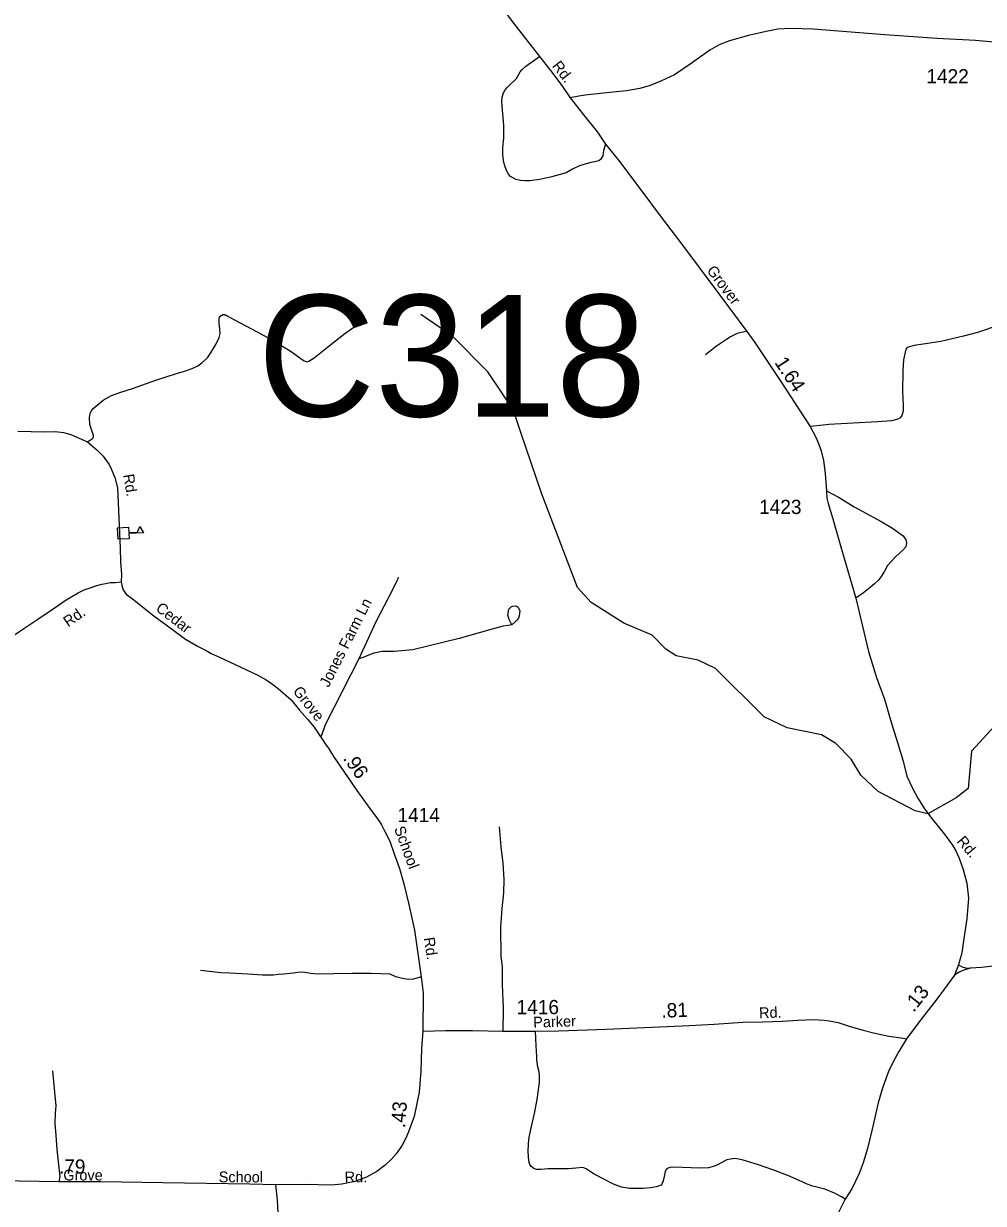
# Model space of a CAD drawing. Extents: x 2220236 to 2384410, y 720751 to 894131.
# Drawn here: x 2303761 to 2312179, y 842194 to 852539 of the extents above; entities that cross this region are included whole.
import ezdxf

# ---------------------------------------------------------------- set-up
doc = ezdxf.new("R2010")
doc.units = 0
doc.layers.add('Default', color=7, linetype='Continuous')

msp = doc.modelspace()

# ---------------------------------------------------------------- linework, layer by layer
at = {"layer": 'Default'}
for points in [[(2305794, 856031), (2305882, 855899), (2306357, 855217), (2306487, 855038), (2306625, 854838), (2306724, 854685), (2306788, 854572), (2306893, 854401), (2306955, 854292), (2307040, 854145), (2307103, 854029), (2307199, 853870), (2307305, 853684), (2307604, 853177), (2307753, 852951), (2307925, 852721), (2308037, 852570), (2308286, 852251), (2308381, 852128), (2308481, 851995), (2308554, 851887)], [(2312366, 852368), (2312109, 852390), (2311773, 852410), (2311316, 852441), (2310686, 852491), (2310489, 852496), (2310376, 852491), (2310273, 852471), (2310120, 852436), (2309953, 852387), (2309862, 852352), (2309779, 852307), (2309608, 852184), (2309469, 852089), (2309357, 852036), (2309257, 851996), (2309166, 851970), (2309050, 851950), (2308873, 851933), (2308685, 851913), (2308630, 851903), (2308554, 851887)], [(2308866, 851481), (2308847, 851427), (2308841, 851379), (2308820, 851347), (2308806, 851337), (2308716, 851316), (2308638, 851293), (2308575, 851262), (2308519, 851232), (2308383, 851192), (2308286, 851171), (2308200, 851160), (2308156, 851160), (2308118, 851163), (2308078, 851173), (2308058, 851183), (2308031, 851199), (2308013, 851218), (2307995, 851252), (2307978, 851300), (2307970, 851338), (2307963, 851392), (2307965, 851452), (2307972, 851536), (2307973, 851584), (2307973, 851648), (2307957, 851814), (2307954, 851857), (2307958, 851893), (2307970, 851932), (2307985, 851958), (2308003, 851980), (2308029, 852004), (2308062, 852033), (2308084, 852059), (2308100, 852085), (2308115, 852115), (2308133, 852137), (2308167, 852166), (2308286, 852251)], [(2308554, 851887), (2308675, 851737), (2308795, 851587), (2308866, 851481), (2308978, 851341), (2309166, 851093), (2309363, 850829), (2309515, 850631), (2309868, 850159), (2310103, 849839), (2310174, 849742), (2310396, 849409), (2310660, 849007), (2310708, 848912), (2310734, 848856), (2310756, 848793), (2310777, 848708), (2310792, 848593), (2310804, 848442), (2310807, 848378), (2310817, 848332), (2310859, 848196), (2310940, 847909), (2311060, 847501), (2311170, 847034), (2311241, 846805), (2311312, 846614), (2311371, 846413), (2311425, 846235), (2311474, 846071), (2311509, 845941), (2311557, 845836), (2311604, 845747), (2311662, 845655), (2311735, 845557), (2311836, 845436), (2311852, 845410), (2311907, 845335), (2311937, 845287), (2311966, 845222), (2312003, 845122), (2312033, 845003), (2312049, 844871), (2312035, 844690), (2312007, 844518), (2311989, 844391), (2311962, 844285), (2311926, 844194)], [(2305475, 849943), (2305475, 849943), (2305475, 849944), (2305475, 849945), (2305475, 849945), (2305475, 849946), (2305475, 849947), (2305475, 849948), (2305476, 849948), (2305476, 849949), (2305476, 849950), (2305476, 849951), (2305476, 849951), (2305476, 849952), (2305476, 849953), (2305476, 849954), (2305476, 849954), (2305477, 849955), (2305477, 849956), (2305477, 849956), (2305477, 849957), (2305477, 849958), (2305478, 849958), (2305478, 849959), (2305478, 849960), (2305478, 849961), (2305479, 849961), (2305479, 849962), (2305479, 849963), (2305479, 849963), (2305480, 849964), (2305480, 849965), (2305480, 849965), (2305481, 849966), (2305481, 849967), (2305482, 849967), (2305482, 849968), (2305482, 849968), (2305483, 849969), (2305483, 849970), (2305484, 849970), (2305484, 849971), (2305484, 849971), (2305485, 849972), (2305485, 849973), (2305486, 849973), (2305486, 849974), (2305487, 849974), (2305487, 849975), (2305488, 849975), (2305488, 849976), (2305489, 849976), (2305489, 849977), (2305490, 849977), (2305491, 849978), (2305491, 849978), (2305492, 849979), (2305492, 849979), (2305493, 849979), (2305493, 849980), (2305494, 849980), (2305495, 849981), (2305495, 849981), (2305496, 849981), (2305497, 849982), (2305497, 849982), (2305498, 849983), (2305499, 849983), (2305499, 849983), (2305500, 849984), (2305501, 849984), (2305501, 849984), (2305502, 849984), (2305503, 849985), (2305503, 849985), (2305504, 849985), (2305505, 849985), (2305505, 849986), (2305506, 849986), (2305507, 849986), (2305507, 849986), (2305508, 849986), (2305509, 849987), (2305510, 849987), (2305510, 849987), (2305511, 849987), (2305512, 849987), (2305513, 849987), (2305513, 849987), (2305514, 849987), (2305515, 849987), (2305515, 849987), (2305516, 849987), (2305517, 849987), (2305518, 849987), (2305518, 849987), (2305519, 849987), (2305520, 849987), (2305521, 849987), (2305521, 849987)], [(2305521, 849987), (2305522, 849987), (2305523, 849987), (2305524, 849987), (2305524, 849987), (2305525, 849987), (2305526, 849987), (2305526, 849986), (2305527, 849986), (2305528, 849986), (2305529, 849986), (2305529, 849986), (2305530, 849986), (2305531, 849985), (2305531, 849985), (2305532, 849985), (2305533, 849985), (2305533, 849984), (2305534, 849984), (2305535, 849984), (2305535, 849983), (2305536, 849983), (2305537, 849983), (2305537, 849982), (2305538, 849982), (2305539, 849982), (2305539, 849981), (2305540, 849981), (2305541, 849981), (2305541, 849980), (2305542, 849980), (2305542, 849979), (2305543, 849979), (2305544, 849978), (2305544, 849978), (2305545, 849977), (2305545, 849977)], [(2305545, 849977), (2305610, 849941), (2305803, 849840), (2305906, 849785), (2305997, 849732), (2306098, 849671), (2306191, 849604), (2306223, 849583), (2306239, 849575), (2306249, 849573), (2306264, 849579), (2306310, 849608), (2306425, 849702), (2306568, 849814), (2306658, 849877)], [(2312282, 846384), (2312076, 846159), (2312046, 845832), (2311939, 845749), (2311691, 845611), (2311582, 845636), (2311255, 845807), (2311104, 845948), (2311019, 846089), (2310884, 846228), (2310758, 846302), (2310458, 846365), (2310257, 846462), (2309828, 846884), (2309677, 846956), (2309485, 846994), (2309393, 847053), (2309275, 847176), (2309024, 847281), (2308739, 847463), (2308620, 847596), (2308304, 848423), (2308123, 848954), (2308054, 849154), (2307834, 849487), (2307522, 849799), (2307245, 849988)], [(2304320, 848872), (2304355, 848895), (2304368, 848903), (2304375, 848916), (2304375, 848926), (2304365, 848953), (2304342, 849024), (2304340, 849084), (2304344, 849119), (2304352, 849140), (2304372, 849164), (2304407, 849194), (2304460, 849237), (2304531, 849277), (2304614, 849306), (2304717, 849341), (2304921, 849413), (2305102, 849471), (2305172, 849492), (2305240, 849516), (2305288, 849537), (2305324, 849564), (2305373, 849607), (2305406, 849657), (2305446, 849725), (2305477, 849788), (2305485, 849823), (2305482, 849859), (2305477, 849913), (2305475, 849943)], [(2312325, 849897), (2312128, 849831), (2312004, 849799), (2311806, 849753), (2311651, 849729), (2311573, 849716), (2311530, 849706), (2311510, 849699), (2311498, 849683), (2311479, 849591), (2311472, 849492), (2311470, 849309), (2311474, 849193), (2311475, 849140), (2311464, 849103), (2311450, 849082), (2311430, 849072), (2311373, 849056), (2311249, 849046), (2310824, 849024), (2310774, 849019), (2310660, 849007)], [(2310103, 849839), (2310055, 849831), (2310019, 849823), (2309960, 849792), (2309839, 849711), (2309742, 849634)], [(2303710, 848964), (2303944, 848961), (2304037, 848963), (2304110, 848954), (2304175, 848936), (2304320, 848872), (2304407, 848799), (2304458, 848745), (2304510, 848674), (2304530, 848634), (2304561, 848559), (2304583, 848468), (2304607, 847939), (2304611, 847821), (2304618, 847708), (2304616, 847643)], [(2310804, 848442), (2310913, 848383), (2311047, 848302), (2311289, 848171), (2311381, 848114), (2311434, 848078), (2311474, 848047), (2311488, 848031), (2311500, 848013), (2311505, 847989), (2311503, 847969), (2311499, 847951), (2311473, 847923), (2311446, 847899), (2311406, 847860), (2311337, 847788), (2311311, 847737), (2311282, 847691), (2311256, 847655), (2311225, 847627), (2311185, 847594), (2311128, 847549), (2311060, 847501)], [(2301723, 846026), (2301842, 846049), (2301964, 846093), (2302047, 846125), (2302178, 846190), (2302318, 846259), (2302502, 846382), (2302635, 846473), (2302761, 846558), (2302971, 846700), (2303381, 846980), (2303728, 847211), (2303886, 847318), (2304020, 847409), (2304135, 847486), (2304240, 847548), (2304293, 847573), (2304345, 847593), (2304402, 847613), (2304448, 847623), (2304483, 847629), (2304521, 847639), (2304566, 847639), (2304616, 847643)], [(2304616, 847643), (2304624, 847599), (2304633, 847575), (2304661, 847537), (2304716, 847494), (2304904, 847346), (2305068, 847225), (2305182, 847143), (2305285, 847080), (2305362, 847042), (2305406, 847017), (2305478, 846984), (2305572, 846939), (2305810, 846830), (2305889, 846786), (2305936, 846754), (2305993, 846708), (2306108, 846610), (2306181, 846519), (2306252, 846440), (2306310, 846369), (2306367, 846282), (2306414, 846212), (2306435, 846185), (2306480, 846113), (2306601, 845935), (2306684, 845816), (2306798, 845658), (2306875, 845555), (2306899, 845514), (2306929, 845456), (2306974, 845369), (2307012, 845260), (2307059, 845132), (2307096, 844997), (2307140, 844815), (2307189, 844591), (2307249, 844182), (2307265, 844041), (2307262, 843703)], [(2307046, 847685), (2307040, 847661), (2307029, 847641), (2306995, 847575), (2306850, 847293), (2306701, 846970)], [(2308044, 847268), (2308019, 847314), (2308013, 847334), (2308009, 847352), (2308013, 847384), (2308018, 847406), (2308036, 847426), (2308050, 847432), (2308078, 847435), (2308090, 847429), (2308098, 847421), (2308113, 847389), (2308107, 847347), (2308101, 847327), (2308087, 847307), (2308073, 847293), (2308044, 847268)], [(2308044, 847268), (2308012, 847261), (2307967, 847255), (2307890, 847234), (2307758, 847198), (2307580, 847146), (2307174, 847049), (2307012, 847034), (2306905, 847032), (2306832, 847020), (2306786, 847002), (2306753, 846988), (2306701, 846970)], [(2306701, 846970), (2306409, 846396), (2306367, 846282)], [(2307931, 845496), (2307948, 845320), (2307964, 845177), (2307974, 845033), (2307970, 844916), (2307956, 844781), (2307943, 844615), (2307948, 844360), (2307957, 844267), (2307957, 844199), (2307959, 844112), (2307967, 843905), (2307965, 843703)], [(2312269, 844273), (2312162, 844264), (2312062, 844258), (2311998, 844237), (2311967, 844223), (2311926, 844194)], [(2311962, 844285), (2311993, 844269), (2312021, 844261), (2312062, 844258)], [(2307249, 844182), (2307182, 844160), (2307136, 844158), (2307084, 844165), (2307026, 844181), (2306976, 844205), (2306809, 844210), (2306644, 844209), (2306480, 844207), (2306345, 844203), (2306280, 844211), (2306227, 844219), (2306193, 844221), (2306165, 844219), (2306125, 844213), (2306040, 844203), (2305996, 844201), (2305952, 844195), (2305856, 844195), (2305727, 844205), (2305569, 844213), (2305492, 844215), (2305312, 844236)], [(2311926, 844194), (2311861, 844108), (2311770, 843986), (2311644, 843823), (2311553, 843703), (2311504, 843637)], [(2307262, 843703), (2307460, 843711), (2307697, 843709), (2307965, 843703), (2308251, 843705), (2308451, 843707), (2308870, 843722), (2309274, 843740), (2309600, 843754), (2309818, 843766), (2310068, 843782), (2310242, 843786), (2310416, 843792), (2310552, 843800), (2310689, 843806), (2310783, 843802), (2310826, 843796), (2310904, 843779), (2311011, 843746), (2311125, 843713), (2311215, 843691), (2311351, 843661), (2311391, 843655), (2311458, 843645), (2311504, 843637)], [(2307262, 843703), (2307252, 843552), (2307244, 843354), (2307231, 843170), (2307185, 842957), (2307137, 842821), (2307112, 842767), (2307080, 842704), (2307032, 842633), (2306989, 842581), (2306933, 842528), (2306858, 842473), (2306768, 842425), (2306667, 842386), (2306551, 842363), (2306462, 842354), (2306229, 842361), (2305970, 842357)], [(2310968, 842231), (2310935, 842251), (2310872, 842283), (2310788, 842318), (2310684, 842345), (2310634, 842362), (2310563, 842395), (2310463, 842438), (2310332, 842489), (2310198, 842535), (2310072, 842572), (2310033, 842582), (2309995, 842587), (2309962, 842583), (2309928, 842576), (2309834, 842527), (2309810, 842517), (2309768, 842507), (2309691, 842504), (2309540, 842510), (2309453, 842511), (2309431, 842509), (2309413, 842503), (2309401, 842495), (2309387, 842475), (2309379, 842429), (2309370, 842393), (2309360, 842364), (2309352, 842354), (2309310, 842340), (2309258, 842331), (2309195, 842324), (2309076, 842326), (2309006, 842336), (2308934, 842364), (2308833, 842414), (2308752, 842460), (2308696, 842497), (2308665, 842509), (2308604, 842503), (2308540, 842498), (2308358, 842497), (2308300, 842490), (2308259, 842492), (2308235, 842500), (2308212, 842517), (2308202, 842536), (2308192, 842568), (2308187, 842646), (2308190, 842719), (2308195, 842776), (2308221, 842894), (2308242, 842983), (2308265, 843106), (2308287, 843255), (2308287, 843328), (2308279, 843358), (2308267, 843402), (2308267, 843416), (2308261, 843447), (2308261, 843483), (2308257, 843576), (2308251, 843705)], [(2311504, 843637), (2311437, 843527), (2311390, 843441), (2311347, 843352), (2311326, 843296), (2311291, 843195), (2311257, 843075), (2311204, 842845), (2311163, 842674), (2311126, 842549), (2311089, 842456), (2311026, 842321), (2310968, 842231), (2310873, 842044)], [(2304014, 843357), (2304032, 843168), (2304043, 843050), (2304039, 842984), (2304036, 842893), (2304043, 842792), (2304053, 842666), (2304071, 842507), (2304080, 842430), (2304071, 842384)], [(2305970, 842357), (2305745, 842363), (2304982, 842375), (2304440, 842384), (2304071, 842384), (2303723, 842389), (2302993, 842391), (2302734, 842382), (2302447, 842363), (2302286, 842356), (2302020, 842329)], [(2305970, 842357), (2305986, 842223), (2305995, 842061)]]:
    msp.add_lwpolyline(points, dxfattribs=at)
msp.add_lwpolyline([(2304584, 848119), (2304682, 848124), (2304684, 848078), (2304759, 848081), (2304781, 848129), (2304813, 848074), (2304685, 848068), (2304687, 848022), (2304589, 848018)], close=True, dxfattribs=at)

# ---------------------------------------------------------------- texts
for s, height, rotation, p in [('Rd.', 95, 307.7905, (2308392, 852167)), ('Grover', 95, 306.7728, (2309748, 850374)), ('1.64', 125, 303.0965, (2310343, 849568)), ('Rd.', 95, 279.4185, (2304634, 848582)), ('Jones Farm Ln', 95, 63.1711, (2306436, 846713)), ('Rd.', 95, 34.7938, (2304151, 847244)), ('Cedar', 95, 322.1897, (2304913, 847398)), ('Grove', 95, 308.3533, (2306118, 846683)), ('.96', 125, 305.1673, (2306558, 846095)), ('School', 95, 290.2631, (2307009, 845482)), ('Rd.', 95, 310.7982, (2311940, 845366)), ('Rd.', 95, 278.7605, (2307270, 844521)), ('.13', 125, 51.9912, (2311568, 843864)), ('.81', 125, 2.1432, (2309357, 843822)), ('Rd.', 95, 2.0763, (2310213, 843817)), ('Parker', 95, 1.8014, (2308232, 843735)), ('.43', 125, 85.4165, (2307106, 842852)), ('.79', 125, 359.9678, (2304071, 842455)), ('Grove', 95, 359.9678, (2304109, 842395)), ('School', 95, 359.7804, (2305472, 842379)), ('Rd.', 95, 0.6074, (2306577, 842378))]:
    msp.add_text(s, height=height, rotation=rotation, dxfattribs=at).set_placement(p)
for s, height, p in [('1422', 125, (2311679, 852015)), ('C318', 1066.3, (2305814, 849094)), ('1423', 125, (2310212, 848239)), ('1414', 125, (2307040, 845537)), ('1416', 125, (2308085, 843853))]:
    msp.add_text(s, height=height, dxfattribs=at).set_placement(p)

doc.saveas('drawing.dxf')
